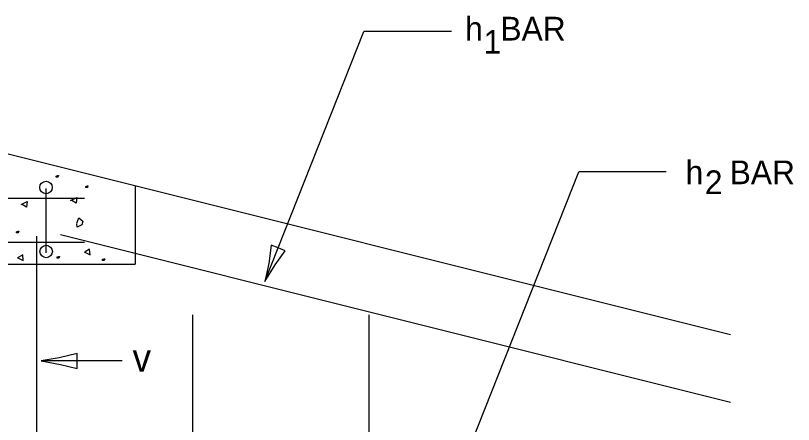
# Model space of a CAD drawing. Extents: x 2133490 to 2172050, y 2138301 to 2145980.
# Drawn here: x 2139073.9 to 2139270.7, y 2141838.2 to 2141941.6 of the extents above; entities that cross this region are included whole.
import ezdxf

# ---------------------------------------------------------------- set-up
doc = ezdxf.new("R2010")
doc.units = 0
for name, color, linetype in [('Level 40', 7, 'Continuous'), ('Level 63', 7, 'Continuous'), ('ROW_EX_Private Boundary Items', 7, 'Continuous'), ('ROW_PR_Notes', 7, 'Continuous'), ('Topo_Bridge Structures', 7, 'Continuous')]:
    doc.layers.add(name, color=color, linetype=linetype)

msp = doc.modelspace()

# ---------------------------------------------------------------- linework, layer by layer
at = {"layer": 'Level 40'}
for p in [(2139104.19, 2141898.59), (2138878.97, 2141878.68)]:
    msp.add_line(p, (2139104.19, 2141878.68), dxfattribs=at)
at = {"layer": 'ROW_EX_Private Boundary Items'}
for centre in [(2139081.65, 2141898.12), (2139081.7, 2141881.9)]:
    msp.add_circle(centre, 1.58, dxfattribs=at)
at = {"layer": 'ROW_PR_Notes'}
for p, q in [((2139137.03, 2141874.34), (2139162.07, 2141937.53)), ((2139184.2, 2141937.53), (2139162.07, 2141937.53)), ((2139050.24, 2141912.08), (2139254.81, 2141860.94)), ((2139177.43, 2141803.74), (2139216.4, 2141902.1)), ((2139238.53, 2141902.1), (2139216.4, 2141902.1)), ((2139081.69, 2141881.56), (2139081.69, 2141897.88)), ((2138852.84, 2141895.38), (2139091.38, 2141895.38)), ((2139079.35, 2141762.3), (2139079.35, 2141885.77)), ((2139254.81, 2141843.73), (2139085.35, 2141886.09)), ((2138852.84, 2141884.25), (2139091.38, 2141884.25)), ((2139118.82, 2141762.3), (2139118.82, 2141865.85)), ((2139163.35, 2141762.3), (2139163.35, 2141865.85)), ((2139100.89, 2141854.23), (2139080.42, 2141854.23))]:
    msp.add_line(p, q, dxfattribs=at)
for points in [[(2139084.36, 2141900.99), (2139084.64, 2141901.13), (2139084.64, 2141900.71), (2139084.5, 2141900.71), (2139084.22, 2141900.71), (2139084.22, 2141900.71), (2139084.22, 2141900.99), (2139084.64, 2141901.13), (2139084.78, 2141901.13), (2139084.64, 2141900.71), (2139084.5, 2141900.71), (2139084.5, 2141901.13)], [(2139091.84, 2141898.34), (2139092.11, 2141898.48), (2139092.11, 2141898.06), (2139091.97, 2141898.06), (2139091.69, 2141898.06), (2139091.69, 2141898.06), (2139091.69, 2141898.34), (2139092.11, 2141898.48), (2139092.26, 2141898.48), (2139092.11, 2141898.06), (2139091.97, 2141898.06), (2139091.97, 2141898.48)], [(2139075.35, 2141893.81), (2139076.9, 2141894.52), (2139076.75, 2141893.11), (2139075.63, 2141893.81)], [(2139087.88, 2141894.82), (2139089.43, 2141895.53), (2139089.29, 2141894.12), (2139088.16, 2141894.82)], [(2139089.42, 2141889.04), (2139089.98, 2141890.45), (2139090.97, 2141889.61), (2139090.69, 2141888.62), (2139089.56, 2141888.06), (2139089.42, 2141888.9)], [(2139074.32, 2141886.89), (2139074.6, 2141887.04), (2139074.6, 2141886.61), (2139074.46, 2141886.61), (2139074.18, 2141886.61), (2139074.18, 2141886.61), (2139074.18, 2141886.89), (2139074.6, 2141887.04), (2139074.74, 2141887.04), (2139074.6, 2141886.61), (2139074.46, 2141886.61), (2139074.46, 2141887.04)], [(2139074.33, 2141880.36), (2139075.88, 2141879.65), (2139075.74, 2141881.06), (2139074.61, 2141880.36)], [(2139091.27, 2141881.79), (2139092.82, 2141881.09), (2139092.68, 2141882.5), (2139091.55, 2141881.79)], [(2139084.61, 2141880.52), (2139084.89, 2141880.67), (2139084.89, 2141880.24), (2139084.75, 2141880.24), (2139084.47, 2141880.24), (2139084.47, 2141880.24), (2139084.47, 2141880.52), (2139084.89, 2141880.67), (2139085.04, 2141880.67), (2139084.89, 2141880.24), (2139084.75, 2141880.24), (2139084.75, 2141880.67)], [(2139096.1, 2141879.95), (2139096.38, 2141880.09), (2139096.38, 2141879.67), (2139096.24, 2141879.67), (2139095.96, 2141879.67), (2139095.96, 2141879.67), (2139095.96, 2141879.95), (2139096.38, 2141880.09), (2139096.52, 2141880.09), (2139096.38, 2141879.67), (2139096.24, 2141879.67), (2139096.24, 2141880.09)]]:
    msp.add_lwpolyline(points, dxfattribs=at)
at = {"layer": 'Topo_Bridge Structures'}
for points in [[(2139142.15, 2141882.09), (2139140.38, 2141882.8), (2139138.61, 2141883.5), (2139137.97, 2141878.86), (2139137.03, 2141874.34), (2139139.64, 2141878.52)], [(2139089.52, 2141852.32), (2139089.52, 2141854.23), (2139089.52, 2141856.13), (2139084.97, 2141855.01), (2139080.42, 2141854.23), (2139085.27, 2141853.34)]]:
    msp.add_lwpolyline(points, close=True, dxfattribs=at)

# ---------------------------------------------------------------- texts
at = {"layer": 'Level 63'}
for s, height, p in [('h  BAR', 6, (2139187.66, 2141935.28)), ('1', 6, (2139192.34, 2141931.95)), ('h   BAR', 6, (2139243.42, 2141898.93)), ('2', 6, (2139248.29, 2141896.43)), ('v', 7, (2139103.53, 2141851.53))]:
    msp.add_text(s, height=height, dxfattribs=at).set_placement(p)

doc.saveas('drawing.dxf')
